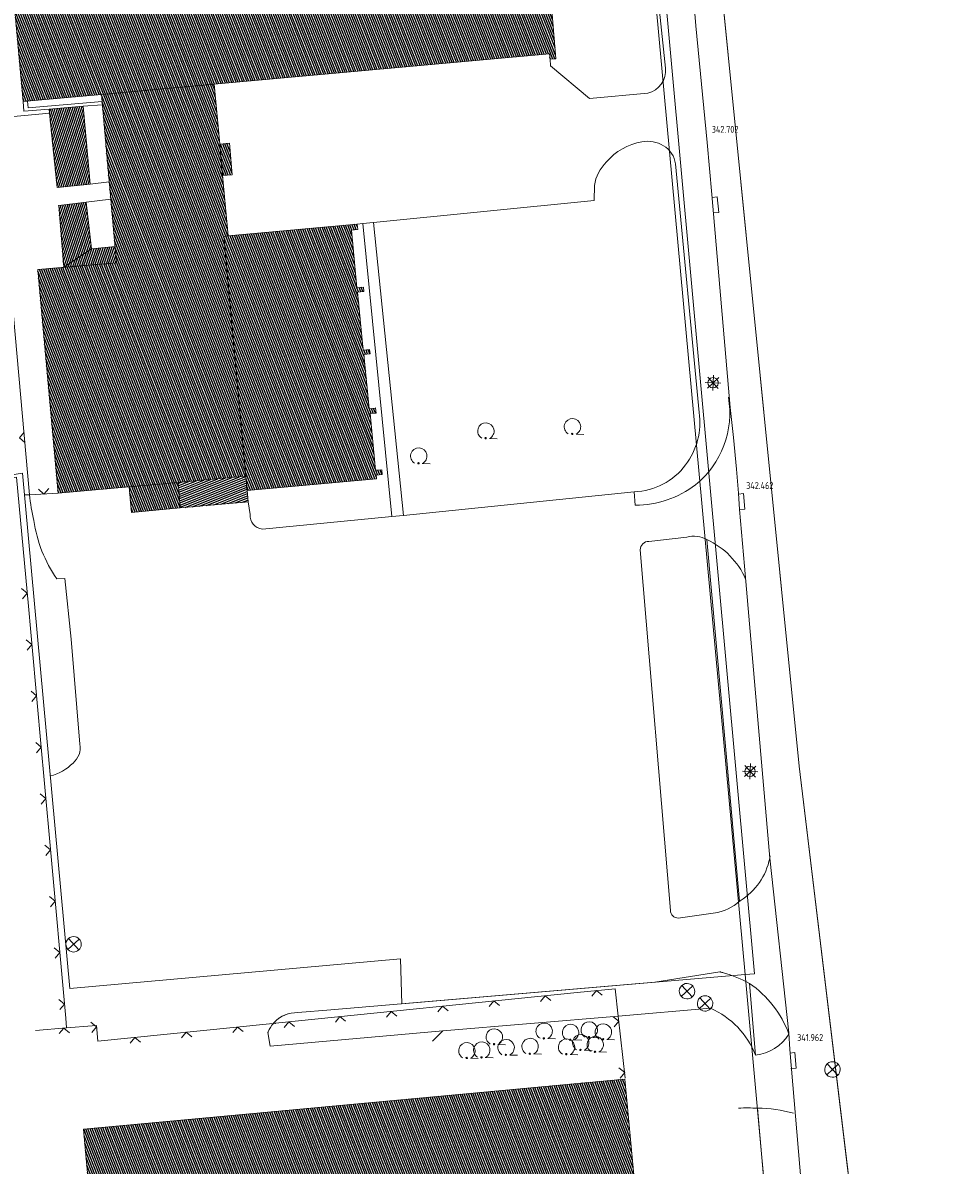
# Model space of a CAD drawing. Header units: metres. Extents: x 345144 to 348639, y 5629211 to 5635235.
# Tile 902 of 1056: x 347948 to 348039, y 5630508 to 5630618. Entities that reach past the tile are written whole.
import ezdxf

# ---------------------------------------------------------------- set-up
doc = ezdxf.new("R2010")
doc.units = ezdxf.units.M
doc.header["$MEASUREMENT"] = 0
doc.linetypes.add('4_4', pattern=[1.4, 0.7, -0.7])
for name, color, linetype in [('011 Gebäude', 7, 'Continuous'), ('028 Geländeform', 7, 'Continuous'), ('065-066 Ver_Entsorgung', 7, 'Continuous'), ('065-066 Ver_Entsorgung Ausg.', 7, 'Continuous'), ('081-083 Topographie', 7, 'Continuous'), ('AX Flurstück', 7, 'Continuous'), ('AX Gebäude', 7, 'Continuous'), ('Blatt', 7, 'Continuous'), ('Definitionslinie', 7, 'Continuous'), ('Gemeinde Lokation', 7, 'Continuous'), ('Ortsteil Lokation', 7, 'Continuous')]:
    doc.layers.add(name, color=color, linetype=linetype)
doc.styles.add('DIN-6776-IT', font='txt', dxfattribs={"height": 1})
pattern_1 = [(250.9552151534, (0, 0), (0.1890527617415, -0.065261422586), [])]
pattern_2 = [(111.5294117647, (0, 0), (-0.186045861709, -0.07339575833), [])]

# ---------------------------------------------------------------- blocks, each defined once
blk = doc.blocks.new('alk_3504_nrw')
at = {"color": 134, "lineweight": 5, "true_color": 0x00b2b2, "flags": 128}
for points in [[(-0.729333, -0.684), (-0.707333, -0.707333), (0.707333, 0.707333)], [(-0.707333, 0.707333), (0.707333, -0.707333)]]:
    blk.add_lwpolyline(points, dxfattribs=at)
at = {"color": 134, "lineweight": 5, "true_color": 0x00b2b2}
for start, end in [(90, -90), (-90, 90)]:
    blk.add_arc((0, 0), 1, start, end, dxfattribs=at)
blk = doc.blocks.new('alk_5742_nrw')
at = {"color": 134, "lineweight": 5, "true_color": 0x00b2b2, "flags": 128}
for points in [[(1, 0), (-1, 0)], [(0.707333, -0.707333), (-0.707333, 0.707333)], [(-0.707333, -0.707333), (0.707333, 0.707333)], [(0, -1), (0, 1)]]:
    blk.add_lwpolyline(points, dxfattribs=at)
at = {"color": 134, "lineweight": 5, "true_color": 0x00b2b2}
for start, end in [(0, 180), (180, 0)]:
    blk.add_arc((0, 0), 0.666667, start, end, dxfattribs=at)
blk = doc.blocks.new('alk_043x_nrw')
h = blk.add_hatch(color=7)
edge = h.paths.add_edge_path(flags=0)
edge.add_arc((0, 0), 1, 180, 360, ccw=False)
edge.add_arc((0, 0), 1, 0, 180, ccw=False)
blk = doc.blocks.new('alk_7100_nrwx2')
at = {"true_color": 0x2e2e2e}
h = blk.add_hatch(color=250, dxfattribs=at)
edge = h.paths.add_edge_path(flags=0)
edge.add_arc((0.024073, -0.597267), 0.057254, 180, 360, ccw=False)
edge.add_arc((0.024073, -0.597267), 0.057255, 0, 180, ccw=False)
at = {"color": 250, "lineweight": 5, "true_color": 0x2e2e2e, "flags": 128}
blk.add_lwpolyline([(0.349382, -0.597267), (1, -0.597267)], dxfattribs=at)
at = {"color": 250, "lineweight": 5, "true_color": 0x2e2e2e}
for centre, radius, start, end in [((0.024073, 0.012362), 0.690995, -61.91481688, -118.08518312), ((0.024073, -0.597267), 0.057255, 0, 180), ((0.024073, -0.597267), 0.057254, 180, 0)]:
    blk.add_arc(centre, radius, start, end, dxfattribs=at)
blk = doc.blocks.new('swc_strasseneinlauf')
at = {"color": 7, "lineweight": 5, "flags": 128}
blk.add_lwpolyline([(-1, 0), (-1, -0.666667), (1, -0.666667), (1, 0)], dxfattribs=at)

msp = doc.modelspace()

# ---------------------------------------------------------------- hatches: boundary and pattern name
at = {"layer": '011 Gebäude', "true_color": 0x8f8f8f}
h = msp.add_hatch(dxfattribs=at)
h.set_pattern_fill('_USER', color=252, scale=0.2, angle=201.88235294, style=0, pattern_type=0)
h.set_pattern_definition([(201.882352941, (0, 0), (0.074540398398, -0.185590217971), [])])
h.paths.add_polyline_path([(347970.177, 5630571.994), (347963.602, 5630571.395), (347963.602, 5630571.395), (347963.376, 5630573.872), (347963.376, 5630573.872), (347969.951, 5630574.471), (347969.951, 5630574.471), (347970.078, 5630573.081), (347970.078, 5630573.081)], flags=0)
at = {"layer": '028 Geländeform', "true_color": 0xb27500}
h = msp.add_hatch(dxfattribs=at)
h.set_pattern_fill('_USER', color=44, scale=0.2, angle=250.95521515, style=0, pattern_type=0)
h.set_pattern_definition(pattern_1)
h.paths.add_polyline_path([(347950.884, 5630610.063), (347954.191, 5630610.33), (347954.191, 5630610.33), (347954.87, 5630602.797), (347954.87, 5630602.797), (347951.671, 5630602.45), (347951.671, 5630602.45), (347950.927, 5630609.653), (347950.927, 5630609.653)], flags=0)
h = msp.add_hatch(dxfattribs=at)
h.set_pattern_fill('_USER', color=44, scale=0.2, angle=250.95521515, style=0, pattern_type=0)
h.set_pattern_definition(pattern_1)
h.paths.add_polyline_path([(347954.987, 5630596.516), (347952.289, 5630594.723), (347952.289, 5630594.723), (347951.815, 5630600.73), (347951.815, 5630600.73), (347954.473, 5630601.045), (347954.473, 5630601.045)], flags=0)
h = msp.add_hatch(dxfattribs=at)
h.set_pattern_fill('_USER', color=44, scale=0.2, angle=250.95521515, style=0, pattern_type=0)
h.set_pattern_definition(pattern_1)
h.paths.add_polyline_path([(347957.407, 5630595.158), (347952.289, 5630594.723), (347952.289, 5630594.723), (347954.987, 5630596.516), (347954.987, 5630596.516), (347957.266, 5630596.73), (347957.266, 5630596.73)], flags=0)
at = {"layer": 'AX Gebäude', "true_color": 0x4f4f4f}
h = msp.add_hatch(dxfattribs=at)
h.set_pattern_fill('_USER', color=251, scale=0.2, angle=111.52941176, style=0, pattern_type=0)
h.set_pattern_definition(pattern_2)
h.paths.add_polyline_path([(347966.895, 5630612.475), (347955.945, 5630611.481), (347948.351, 5630610.792), (347947.102, 5630624.611), (347947.6, 5630624.656), (347947.664, 5630623.95), (347958.328, 5630624.927), (347967.374, 5630625.755), (347998.215, 5630628.582), (347998.175, 5630629.018), (347998.851, 5630629.08), (348000.032, 5630614.946), (347999.468, 5630614.893), (347999.42, 5630615.427)], flags=0)
h = msp.add_hatch(dxfattribs=at)
h.set_pattern_fill('_USER', color=251, scale=0.2, angle=111.52941176, style=0, pattern_type=0)
h.set_pattern_definition(pattern_2)
h.paths.add_polyline_path([(347958.65, 5630573.442), (347951.741, 5630572.813), (347949.768, 5630594.508), (347957.407, 5630595.159), (347955.945, 5630611.481), (347966.895, 5630612.475), (347967.424, 5630606.66), (347967.699, 5630603.617), (347968.232, 5630597.76), (347967.83, 5630597.723), (347969.951, 5630574.471), (347963.376, 5630573.871)], flags=0)
h = msp.add_hatch(dxfattribs=at)
h.set_pattern_fill('_USER', color=251, scale=0.2, angle=111.52941176, style=0, pattern_type=0)
h.set_pattern_definition(pattern_2)
h.paths.add_polyline_path([(347967.424, 5630606.66), (347968.364, 5630606.745), (347968.639, 5630603.701), (347967.699, 5630603.617)], flags=0)
h = msp.add_hatch(dxfattribs=at)
h.set_pattern_fill('_USER', color=251, scale=0.2, angle=111.52941176, style=0, pattern_type=0)
h.set_pattern_definition(pattern_2)
h.paths.add_polyline_path([(347968.232, 5630597.76), (347980.753, 5630598.921), (347980.804, 5630598.378), (347980.2, 5630598.321), (347980.728, 5630592.742), (347981.356, 5630592.802), (347981.395, 5630592.385), (347980.797, 5630592.327), (347981.345, 5630586.68), (347981.963, 5630586.74), (347982.002, 5630586.33), (347981.416, 5630586.272), (347981.931, 5630581.007), (347982.548, 5630581.067), (347982.594, 5630580.594), (347982.007, 5630580.536), (347982.536, 5630575.04), (347983.141, 5630575.099), (347983.185, 5630574.64), (347982.595, 5630574.584), (347982.628, 5630574.227), (347970.077, 5630573.081), (347969.951, 5630574.471), (347967.83, 5630597.723)], flags=0)
h = msp.add_hatch(dxfattribs=at)
h.set_pattern_fill('_USER', color=251, scale=0.2, angle=111.52941176, style=0, pattern_type=0)
h.set_pattern_definition(pattern_2)
h.paths.add_polyline_path([(347958.65, 5630573.442), (347963.376, 5630573.871), (347963.602, 5630571.395), (347958.876, 5630570.964)], flags=0)
h = msp.add_hatch(dxfattribs=at)
h.set_pattern_fill('_USER', color=251, scale=0.2, angle=111.52941176, style=0, pattern_type=0)
h.set_pattern_definition(pattern_2)
h.paths.add_polyline_path([(347954.205, 5630511.148), (348006.708, 5630516.026), (348007.867, 5630503.648), (347955.347, 5630498.793)], flags=0)

# ---------------------------------------------------------------- linework, layer by layer
at = {"layer": '011 Gebäude', "color": 251, "linetype": 'Continuous', "lineweight": 13, "true_color": 0x4f4f4f, "flags": 128}
msp.add_lwpolyline([(347970.177, 5630571.994), (347963.602, 5630571.395), (347963.602, 5630571.395), (347963.376, 5630573.872), (347963.376, 5630573.872), (347969.951, 5630574.471), (347969.951, 5630574.471), (347970.078, 5630573.081), (347970.078, 5630573.081), (347970.177, 5630571.994)], dxfattribs=at)
at = {"layer": '081-083 Topographie', "color": 7, "linetype": 'Continuous', "lineweight": 5, "flags": 128}
for points in [[(348010.671, 5630614.02), (348008.919, 5630630.641), (348008.919, 5630630.641), (348007.748, 5630630.653), (348007.748, 5630630.653), (348007.507, 5630632.793), (348007.507, 5630632.793), (348001.815, 5630632.236), (348001.815, 5630632.236), (348001.907, 5630631.459)], [(347999.468, 5630614.893), (347999.518, 5630614.27), (347999.518, 5630614.27), (348003.282, 5630611.081), (348003.282, 5630611.081), (348008.945, 5630611.6)], [(347948.351, 5630610.791), (347948.407, 5630609.861), (347948.407, 5630609.861), (347950.884, 5630610.063)], [(347948.776, 5630610.83), (347948.836, 5630610.185), (347948.836, 5630610.185), (347956.005, 5630610.802)], [(347954.191, 5630610.33), (347956.034, 5630610.479)], [(347950.927, 5630609.653), (347945.668, 5630609.193), (347945.668, 5630609.193), (347948.982, 5630572.675)], [(348011.635, 5630604.746), (348013.912, 5630580.652)], [(347954.87, 5630602.797), (347956.705, 5630602.996)], [(347982.345, 5630599.075), (348003.755, 5630601.207), (348003.755, 5630601.207), (348003.764, 5630602.645)], [(347954.473, 5630601.045), (347956.854, 5630601.326)], [(347980.754, 5630598.92), (347981.31, 5630598.982)], [(347981.31, 5630598.982), (347982.345, 5630599.075)], [(347981.31, 5630598.982), (347984.127, 5630570.551)], [(347982.345, 5630599.075), (347985.263, 5630570.662)], [(347948.495, 5630572.652), (347948.982, 5630572.675)], [(347948.982, 5630572.675), (347951.741, 5630572.813)], [(347985.263, 5630570.662), (348007.625, 5630572.963)], [(348007.625, 5630572.963), (348007.734, 5630571.665)], [(347970.177, 5630571.994), (347970.365, 5630570.764)], [(347971.556, 5630569.335), (347984.127, 5630570.551)], [(347984.127, 5630570.551), (347985.263, 5630570.662)], [(348009.047, 5630568.149), (348012.732, 5630568.574)], [(348014.678, 5630568.322), (348017.846, 5630533.258)], [(348011.147, 5630532.364), (348008.218, 5630567.322)], [(347951.615, 5630564.522), (347952.389, 5630564.553), (347952.389, 5630564.553), (347953.001, 5630558.682), (347953.001, 5630558.682), (347953.858, 5630548.489)], [(348015.509, 5630532.125), (348011.892, 5630531.629)], [(347974.995, 5630522.462), (347978.193, 5630522.735), (347978.193, 5630522.735), (348009.633, 5630525.41), (348009.633, 5630525.41), (348015.933, 5630526.417)], [(348018.808, 5630525.292), (348019.405, 5630518.345)], [(347989.052, 5630520.703), (348006.071, 5630522.133), (348006.071, 5630522.133), (348015.041, 5630522.887)], [(347972.305, 5630519.222), (347972.1, 5630520.546)], [(347972.305, 5630519.222), (347989.052, 5630520.703)], [(347988.075, 5630519.699), (347989.052, 5630520.703)], [(348027.394, 5630422.998), (348027.41, 5630427.283), (348027.41, 5630427.283), (348026.498, 5630434.468), (348026.498, 5630434.468), (348020.566, 5630502.161), (348020.566, 5630502.161), (348019.6, 5630513.192)]]:
    msp.add_lwpolyline(points, dxfattribs=at)
at = {"layer": '081-083 Topographie', "color": 7, "linetype": 'Continuous', "lineweight": 5}
for centre, radius, start, end in [((348008.378, 5630613.831), 2.301923, -75.74039408, 4.71194003), ((348009.247, 5630601.348), 5.606097, 99.04062966, 140.24677173), ((348008.935, 5630603.919), 3.020086, 59.20544905, 100.85973138), ((348009.158, 5630604.389), 2.50234, 8.2013335, 58.08199115), ((348007.635, 5630602.105), 3.908483, 133.65235655, 172.05855406), ((348007.925, 5630580.607), 8.97122, -51.03098924, 9.76678257), ((348007.332, 5630579.637), 6.657824, -37.67195518, 8.76906225), ((348007.425, 5630579.402), 6.442118, -88.22092361, -36.52303206), ((348007.776, 5630581.174), 9.509093, -90.25306626, -52.4817396), ((347965.923, 5630574.203), 17.00977, -174.84613091, -166.25704222), ((347962.425, 5630572.022), 13.157136, -171.8729769, -145.24700813), ((347971.726, 5630570.688), 1.36312, 176.80384894, -97.16149719), ((348009.023, 5630567.344), 0.805301, 88.29230869, -178.43454228), ((348013.394, 5630566.05), 2.609372, 60.52743499, 104.69662291), ((348011.543, 5630561.498), 7.509674, 23.53020484, 65.32557269), ((347951.973, 5630548.138), 1.917401, -50.30916566, 10.54806541), ((347949.798, 5630550.056), 4.804085, -75.53566598, -44.94940027), ((348014.49, 5630538.721), 6.411787, -57.7227651, -11.65345766), ((348014.49, 5630538.721), 6.411152, -11.65345766, -10.81565295), ((348014.49, 5630538.721), 6.410883, -10.81565295, -10.53346243), ((348014.49, 5630538.721), 6.411037, -10.53346243, -9.4079619), ((348011.877, 5630532.359), 0.730154, 179.6075693, -88.82285511), ((348014.589, 5630536.999), 4.960154, -79.31080415, -48.95642565), ((348014.49, 5630538.721), 6.411482, -58.43699159, -57.89893919), ((348014.49, 5630538.721), 6.411194, -57.89893919, -57.7227651), ((348012.888, 5630514.404), 12.392909, 75.33244525, 75.77649777), ((348012.888, 5630514.404), 12.392868, 74.88274773, 75.33244525), ((348012.888, 5630514.404), 12.392866, 74.04825371, 74.88274773), ((348012.888, 5630514.404), 12.39322, 61.46628493, 74.04825371), ((348013.131, 5630516.953), 10.087976, 19.82880162, 55.75386376), ((347974.891, 5630519.474), 2.988956, 88.00657411, 137.79336279), ((348011.571, 5630515.185), 8.447586, 21.96766628, 65.74689573), ((347974.891, 5630519.474), 2.989222, 139.35504431, 157.76791034), ((347974.891, 5630519.474), 2.989086, 138.18659619, 139.35504431), ((347974.891, 5630519.474), 2.98932, 137.79336279, 138.18659619), ((347974.891, 5630519.474), 2.989793, 158.07757085, 158.9886307), ((347974.891, 5630519.474), 2.989145, 157.76791034, 158.07757085), ((348018.906, 5630522.699), 4.382032, -83.46201335, -32.02894461), ((348018.605, 5630497.25), 15.9729, 86.42858819, 93.06840439), ((348019.636, 5630500.665), 12.527052, 74.10298359, 90.16465573)]:
    msp.add_arc(centre, radius, start, end, dxfattribs=at)
at = {"layer": 'AX Flurstück', "color": 8, "linetype": 'Continuous', "lineweight": 13, "true_color": 0x808080, "flags": 128}
for points in [[(347931.455, 5630720.883), (347981.072, 5630731.786), (347983.366, 5630720.276), (347986.262, 5630720.878), (347992.513, 5630692.956), (347993.423, 5630686.525), (347993.952, 5630682.811), (347995.354, 5630654.025), (348007.394, 5630645.711), (348018.378, 5630526.155), (347985.071, 5630523.315), (347984.969, 5630527.692), (347952.89, 5630524.803), (347948.301, 5630574.77)], [(348027.25, 5630429.001), (348018.378, 5630526.155), (348019.282, 5630526.229), (348005.899, 5630672.94), (348003.657, 5630697.557), (348003.228, 5630701.037), (348003.767, 5630702.726), (348006.611, 5630716.666), (348023.631, 5630546.345), (348034.821, 5630453.592)], [(348005.899, 5630672.94), (348019.282, 5630526.229), (348018.378, 5630526.155), (348007.394, 5630645.711)], [(347870.966, 5630572.119), (347892.268, 5630574.016), (347893.209, 5630568.134), (347899.121, 5630569.064), (347899.487, 5630567.076), (347948.301, 5630574.77), (347952.89, 5630524.803), (347984.969, 5630527.692), (347985.071, 5630523.315), (348018.378, 5630526.155), (348027.25, 5630429.001)]]:
    msp.add_lwpolyline(points, dxfattribs=at)
at = {"layer": 'AX Gebäude', "color": 7, "linetype": 'Continuous', "lineweight": 5, "flags": 128}
for points in [[(347966.895, 5630612.475), (347955.945, 5630611.481), (347948.351, 5630610.792), (347947.102, 5630624.611), (347947.6, 5630624.656), (347947.664, 5630623.95), (347958.328, 5630624.927), (347967.374, 5630625.755), (347998.215, 5630628.582), (347998.175, 5630629.018), (347998.851, 5630629.08), (348000.032, 5630614.946), (347999.468, 5630614.893), (347999.42, 5630615.427), (347966.895, 5630612.475)], [(347958.65, 5630573.442), (347951.741, 5630572.813), (347949.768, 5630594.508), (347957.407, 5630595.159), (347955.945, 5630611.481), (347966.895, 5630612.475), (347967.424, 5630606.66), (347967.699, 5630603.617), (347968.232, 5630597.76), (347967.83, 5630597.723), (347969.951, 5630574.471), (347963.376, 5630573.871), (347958.65, 5630573.442)], [(347967.424, 5630606.66), (347968.364, 5630606.745), (347968.639, 5630603.701), (347967.699, 5630603.617), (347967.424, 5630606.66)], [(347968.232, 5630597.76), (347980.753, 5630598.921), (347980.804, 5630598.378), (347980.2, 5630598.321), (347980.728, 5630592.742), (347981.356, 5630592.802), (347981.395, 5630592.385), (347980.797, 5630592.327), (347981.345, 5630586.68), (347981.963, 5630586.74), (347982.002, 5630586.33), (347981.416, 5630586.272), (347981.931, 5630581.007), (347982.548, 5630581.067), (347982.594, 5630580.594), (347982.007, 5630580.536), (347982.536, 5630575.04), (347983.141, 5630575.099), (347983.185, 5630574.64), (347982.595, 5630574.584), (347982.628, 5630574.227), (347970.077, 5630573.081), (347969.951, 5630574.471), (347967.83, 5630597.723), (347968.232, 5630597.76)], [(347958.65, 5630573.442), (347963.376, 5630573.871), (347963.602, 5630571.395), (347958.876, 5630570.964), (347958.65, 5630573.442)], [(347954.205, 5630511.148), (348006.708, 5630516.026), (348007.867, 5630503.648), (347955.347, 5630498.793), (347954.205, 5630511.148)]]:
    msp.add_lwpolyline(points, dxfattribs=at)
at = {"layer": 'Blatt', "color": 205, "linetype": 'Continuous', "lineweight": 5, "true_color": 0x873099, "flags": 128}
msp.add_lwpolyline([(347867.426, 5630688.019), (348009.874, 5630684.008), (348023.631, 5630546.345), (348034.821, 5630453.592), (348035.781, 5630433.206), (347860.388, 5630438.144), (347867.426, 5630688.019)], dxfattribs=at)
at = {"layer": 'Definitionslinie', "color": 7, "linetype": 'Continuous', "lineweight": 5, "flags": 128}
for points in [[(348008.919, 5630630.641), (348010.671, 5630614.02)], [(348025.761, 5630483.142), (348022.708, 5630518.876), (348022.618, 5630520.518), (348020.769, 5630537.426), (348020.769, 5630537.426), (348018.321, 5630565.749), (348017.851, 5630571.246), (348017.725, 5630572.816), (348017.545, 5630575.15), (348017.258, 5630578.209), (348016.932, 5630581.117), (348015.142, 5630601.791), (348014.693, 5630606.834), (348013.595, 5630618.127), (348012.914, 5630626.43)], [(347999.468, 5630614.893), (347999.518, 5630614.27)], [(347999.518, 5630614.27), (348003.282, 5630611.081)], [(348003.282, 5630611.081), (348008.945, 5630611.6)], [(347948.351, 5630610.791), (347948.407, 5630609.861)], [(347948.407, 5630609.861), (347950.884, 5630610.063)], [(347948.776, 5630610.83), (347948.836, 5630610.185)], [(347948.836, 5630610.185), (347956.005, 5630610.802)], [(347954.191, 5630610.33), (347956.034, 5630610.479)], [(347945.668, 5630609.193), (347950.927, 5630609.653)], [(347945.668, 5630609.193), (347948.982, 5630572.675)], [(348011.635, 5630604.746), (348013.912, 5630580.652)], [(347954.87, 5630602.797), (347956.705, 5630602.996)], [(348003.764, 5630602.645), (348003.755, 5630601.207)], [(347954.473, 5630601.045), (347956.854, 5630601.326)], [(347982.345, 5630599.075), (348003.755, 5630601.207)], [(347980.754, 5630598.92), (347981.31, 5630598.982)], [(347981.31, 5630598.982), (347982.345, 5630599.075)], [(347981.31, 5630598.982), (347984.127, 5630570.551)], [(347982.345, 5630599.075), (347985.263, 5630570.662)], [(347948.439, 5630578.738), (347947.987, 5630578.195), (347948.53, 5630577.742)], [(347948.439, 5630578.738), (347947.987, 5630578.195), (347948.53, 5630577.742)], [(347952.571, 5630520.981), (347952.485, 5630521.927), (347950.973, 5630538.673), (347950.021, 5630549.272), (347948.865, 5630561.855), (347947.701, 5630574.379), (347939.506, 5630573.103), (347929.564, 5630571.519), (347919.559, 5630569.951), (347907.095, 5630568.008), (347899.762, 5630566.797), (347900.531, 5630557.877), (347900.711, 5630555.789), (347901.19, 5630550.23), (347902.3, 5630537.589), (347903.168, 5630527.556), (347904.481, 5630512.441), (347906.055, 5630494.6), (347906.427, 5630489.233), (347907.504, 5630477.236), (347909.486, 5630455.567), (347908.686, 5630455.486)], [(347949.837, 5630573.218), (347950.362, 5630572.744), (347950.836, 5630573.268)], [(347949.837, 5630573.218), (347950.362, 5630572.744), (347950.836, 5630573.268)], [(347948.495, 5630572.652), (347948.982, 5630572.675)], [(347948.982, 5630572.675), (347951.741, 5630572.813)], [(347985.263, 5630570.662), (348007.625, 5630572.963)], [(348007.625, 5630572.963), (348007.734, 5630571.665)], [(347970.177, 5630571.994), (347970.365, 5630570.764)], [(347971.556, 5630569.335), (347984.127, 5630570.551)], [(347984.127, 5630570.551), (347985.263, 5630570.662)], [(348009.047, 5630568.149), (348012.732, 5630568.574)], [(348014.678, 5630568.322), (348017.846, 5630533.258)], [(348008.218, 5630567.322), (348011.147, 5630532.364)], [(347951.615, 5630564.522), (347952.389, 5630564.553)], [(347952.389, 5630564.553), (347953.001, 5630558.682)], [(347948.295, 5630562.583), (347948.746, 5630563.127), (347948.202, 5630563.578)], [(347948.753, 5630557.605), (347949.205, 5630558.149), (347948.661, 5630558.601)], [(347953.001, 5630558.682), (347953.858, 5630548.489)], [(347949.21, 5630552.627), (347949.663, 5630553.171), (347949.119, 5630553.622)], [(347949.665, 5630547.649), (347950.118, 5630548.192), (347949.575, 5630548.645)], [(347950.112, 5630542.671), (347950.565, 5630543.213), (347950.022, 5630543.666)], [(347950.56, 5630537.691), (347951.012, 5630538.234), (347950.47, 5630538.686)], [(347951.009, 5630532.712), (347951.462, 5630533.254), (347950.919, 5630533.708)], [(348011.892, 5630531.629), (348015.509, 5630532.125)], [(347951.459, 5630527.733), (347951.912, 5630528.276), (347951.37, 5630528.729)], [(348009.633, 5630525.41), (348015.933, 5630526.417)], [(348006.763, 5630516.124), (348006.071, 5630522.133), (348006.071, 5630522.133), (348005.766, 5630524.783), (348002.102, 5630524.411), (347972.824, 5630521.442), (347972.623, 5630521.421), (347972.623, 5630521.421), (347972.26, 5630521.384), (347955.615, 5630519.696), (347955.468, 5630521.216), (347955.055, 5630521.176)], [(347978.193, 5630522.735), (348009.633, 5630525.41)], [(348004.503, 5630524.153), (348003.955, 5630524.599), (348003.508, 5630524.051)], [(348018.808, 5630525.292), (348019.405, 5630518.345)], [(347951.908, 5630522.754), (347952.362, 5630523.297), (347951.819, 5630523.75)], [(347994.556, 5630523.144), (347994.007, 5630523.59), (347993.561, 5630523.042)], [(347999.529, 5630523.648), (347998.981, 5630524.095), (347998.535, 5630523.546)], [(347974.995, 5630522.462), (347978.193, 5630522.735)], [(347984.608, 5630522.135), (347984.06, 5630522.581), (347983.613, 5630522.033)], [(347989.582, 5630522.639), (347989.034, 5630523.086), (347988.587, 5630522.538)], [(347989.052, 5630520.703), (348006.071, 5630522.133), (348006.071, 5630522.133), (348015.041, 5630522.887)], [(347955.055, 5630521.176), (347952.571, 5630520.981), (347949.557, 5630520.745)], [(347955.031, 5630520.548), (347955.48, 5630521.093), (347954.934, 5630521.543)], [(347974.66, 5630521.126), (347974.113, 5630521.572), (347973.666, 5630521.024)], [(347979.634, 5630521.63), (347979.086, 5630522.077), (347978.639, 5630521.529)], [(348005.69, 5630521.07), (348006.13, 5630521.624), (348005.575, 5630522.064)], [(347952.844, 5630520.501), (347952.306, 5630520.961), (347951.847, 5630520.423)], [(347959.739, 5630519.611), (347959.192, 5630520.059), (347958.745, 5630519.511)], [(347964.713, 5630520.116), (347964.166, 5630520.563), (347963.718, 5630520.015)], [(347969.687, 5630520.621), (347969.139, 5630521.068), (347968.692, 5630520.52)], [(347972.1, 5630520.546), (347972.305, 5630519.222)], [(347972.305, 5630519.222), (347989.052, 5630520.703)], [(347988.075, 5630519.699), (347989.052, 5630520.703)], [(348006.262, 5630516.104), (348006.701, 5630516.658), (348006.148, 5630517.097)], [(348019.6, 5630513.192), (348020.566, 5630502.161)]]:
    msp.add_lwpolyline(points, dxfattribs=at)
at = {"layer": 'Definitionslinie', "color": 44, "linetype": 'Continuous', "lineweight": 5, "true_color": 0xb27500, "flags": 128}
for points in [[(347950.884, 5630610.063), (347954.191, 5630610.33)], [(347950.884, 5630610.063), (347950.927, 5630609.653)], [(347954.191, 5630610.33), (347954.87, 5630602.797)], [(347950.927, 5630609.653), (347951.671, 5630602.45)], [(347951.671, 5630602.45), (347954.87, 5630602.797)], [(347951.815, 5630600.73), (347954.473, 5630601.045)], [(347954.473, 5630601.045), (347954.987, 5630596.516)], [(347951.815, 5630600.73), (347952.289, 5630594.723)], [(347952.289, 5630594.723), (347954.987, 5630596.516)], [(347952.289, 5630594.723), (347954.987, 5630596.516)], [(347954.987, 5630596.516), (347957.266, 5630596.73)], [(347957.266, 5630596.73), (347957.407, 5630595.158)], [(347952.289, 5630594.723), (347957.407, 5630595.158)]]:
    msp.add_lwpolyline(points, dxfattribs=at)
at = {"layer": 'Definitionslinie', "color": 250, "linetype": '4_4', "lineweight": 5, "true_color": 0x2e2e2e, "flags": 128}
for points in [[(347970.078, 5630573.081), (347970.177, 5630571.994)], [(347963.602, 5630571.395), (347970.177, 5630571.994)]]:
    msp.add_lwpolyline(points, dxfattribs=at)
at = {"layer": 'Definitionslinie', "color": 219, "linetype": 'Continuous', "lineweight": 5, "true_color": 0x5c3d57, "flags": 128}
msp.add_lwpolyline([(348015.933, 5630526.417), (348009.633, 5630525.41), (348009.633, 5630525.41), (347978.193, 5630522.735), (347978.193, 5630522.735), (347974.995, 5630522.462)], dxfattribs=at)
at = {"layer": 'Definitionslinie', "color": 7, "linetype": 'Continuous', "lineweight": 5}
for centre, radius, start, end in [((348008.378, 5630613.831), 2.301923, -75.74039408, 4.71194003), ((348009.247, 5630601.348), 5.606097, 99.04062966, 140.24677173), ((348008.935, 5630603.919), 3.020086, 59.20544905, 100.85973138), ((348009.158, 5630604.389), 2.50234, 8.2013335, 58.08199115), ((348007.635, 5630602.105), 3.908483, 133.65235655, 172.05855406), ((348007.925, 5630580.607), 8.97122, -51.03098924, 9.76678257), ((348007.332, 5630579.637), 6.658052, -37.67195518, 8.76906225), ((348007.425, 5630579.402), 6.442105, -88.22092361, -36.52303206), ((348007.776, 5630581.174), 9.509093, -90.25306626, -52.4817396), ((347965.923, 5630574.203), 17.00977, -174.84613091, -166.25704222), ((347962.425, 5630572.022), 13.157136, -171.8729769, -145.24700813), ((347971.726, 5630570.688), 1.36312, 176.80384894, -97.16149719), ((348009.023, 5630567.344), 0.805301, 88.29230869, -178.43454228), ((348013.394, 5630566.05), 2.609372, 60.52743499, 104.69662291), ((348011.543, 5630561.498), 7.509674, 23.53020484, 65.32557269), ((347951.973, 5630548.138), 1.918124, -50.30916566, 10.54806541), ((347949.798, 5630550.056), 4.80428, -75.53566598, -44.94940027), ((348014.49, 5630538.721), 6.411787, -57.7227651, -11.65345766), ((348014.49, 5630538.721), 6.411152, -11.65345766, -10.81565295), ((348014.49, 5630538.721), 6.410883, -10.81565295, -10.53346243), ((348014.49, 5630538.721), 6.411037, -10.53346243, -9.4079619), ((348011.877, 5630532.359), 0.730017, 179.6075693, -88.82285511), ((348014.589, 5630536.999), 4.960068, -79.31080415, -48.95642565), ((348014.49, 5630538.721), 6.411482, -58.43699159, -57.89893919), ((348014.49, 5630538.721), 6.411194, -57.89893919, -57.7227651), ((348012.888, 5630514.404), 12.392909, 75.33244525, 75.77649777), ((348012.888, 5630514.404), 12.392868, 74.88274773, 75.33244525), ((348012.888, 5630514.404), 12.392866, 74.04825371, 74.88274773), ((348012.888, 5630514.404), 12.39322, 61.46628493, 74.04825371), ((348013.131, 5630516.953), 10.087976, 19.82880162, 55.75386376), ((347974.891, 5630519.474), 2.988956, 88.00657411, 137.79336279), ((348011.571, 5630515.185), 8.447586, 21.96766628, 65.74689573), ((347974.891, 5630519.474), 2.989222, 139.35504431, 157.76791034), ((347974.891, 5630519.474), 2.989086, 138.18659619, 139.35504431), ((347974.891, 5630519.474), 2.98932, 137.79336279, 138.18659619), ((347974.891, 5630519.474), 2.989793, 158.07757085, 158.9886307), ((347974.891, 5630519.474), 2.989145, 157.76791034, 158.07757085), ((348018.906, 5630522.699), 4.382501, -83.46201335, -32.02894461), ((348018.605, 5630497.25), 15.9729, 86.42858819, 93.06840439), ((348019.636, 5630500.665), 12.527052, 74.10298359, 90.16465573)]:
    msp.add_arc(centre, radius, start, end, dxfattribs=at)
at = {"layer": 'Definitionslinie', "color": 219, "linetype": 'Continuous', "lineweight": 5, "true_color": 0x5c3d57}
for centre, radius, start, end in [((348012.888, 5630514.404), 12.392868, 75.33244525, 75.77649777), ((348012.888, 5630514.404), 12.392866, 74.88274773, 75.33244525), ((348012.888, 5630514.404), 12.39322, 74.04825371, 74.88274773), ((348012.888, 5630514.404), 12.393343, 61.46628493, 74.04825371), ((347974.89, 5630519.474), 2.989844, 87.98742224, 136.3916416), ((347974.89, 5630519.474), 2.85331, 136.3916416, 137.60191682)]:
    msp.add_arc(centre, radius, start, end, dxfattribs=at)
at = {"layer": 'Gemeinde Lokation', "color": 7, "linetype": 'Continuous', "lineweight": 5, "flags": 128}
msp.add_lwpolyline([(347899.031, 5631693.561), (347926.631, 5631600.505), (347925.405, 5631534.986), (347926.23, 5631453.062), (347924.572, 5631371.352), (347926.424, 5631253.18), (347933.647, 5631166.935), (347960.584, 5630953.98), (347975.383, 5630844.729), (348005.705, 5630725.733), (348023.631, 5630546.345), (348034.821, 5630453.592), (348037.99, 5630386.322), (348038.853, 5630367.26), (348034.949, 5630313.579)], dxfattribs=at)
at = {"layer": 'Ortsteil Lokation', "color": 7, "linetype": 'Continuous', "lineweight": 5, "flags": 128}
msp.add_lwpolyline([(347725.956, 5632057.39), (347769.164, 5631969.901), (347835.901, 5631869.724), (347875.026, 5631799.405), (347883.211, 5631764.659), (347899.031, 5631693.561), (347926.631, 5631600.505), (347925.405, 5631534.986), (347926.23, 5631453.062), (347924.572, 5631371.352), (347926.424, 5631253.18), (347933.647, 5631166.935), (347960.584, 5630953.98), (347975.383, 5630844.729), (348005.705, 5630725.733), (348023.631, 5630546.345), (348034.821, 5630453.592), (348037.99, 5630386.322), (348038.853, 5630367.26), (348034.949, 5630313.579)], dxfattribs=at)

# ---------------------------------------------------------------- block references
at = {"layer": '028 Geländeform', "xscale": 0.125, "yscale": 0.125, "rotation": -2.325521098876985}
msp.add_blockref('alk_043x_nrw', (348026.855, 5630516.948), dxfattribs=at)
at = {"layer": '065-066 Ver_Entsorgung', "xscale": 0.75, "yscale": 0.75}
for name, p, rotation in [('alk_5742_nrw', (348015.272, 5630583.525), -2.326094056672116), ('alk_5742_nrw', (348018.869, 5630545.854), -2.325521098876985), ('alk_3504_nrw', (347953.248, 5630529.089), -2.325521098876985), ('alk_3504_nrw', (348012.747, 5630524.54), -2.325521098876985), ('alk_3504_nrw', (348014.499, 5630523.356), -2.325521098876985), ('alk_3504_nrw', (348026.855, 5630516.948), -2.325521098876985)]:
    msp.add_blockref(name, p, dxfattribs=dict(at, rotation=rotation))
at = {"layer": '065-066 Ver_Entsorgung Ausg.', "xscale": 0.75, "yscale": 0.75}
for p, rotation in [((348015.255, 5630600.744), 95.83670233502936), ((348017.792, 5630571.99), 94.85568399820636), ((348022.77, 5630517.8), 94.27991870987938)]:
    msp.add_blockref('swc_strasseneinlauf', p, dxfattribs=dict(at, rotation=rotation))
at = {"layer": '081-083 Topographie', "xscale": 1.15275, "yscale": 1.15275}
for p, rotation in [((348001.61, 5630579.252), -2.326094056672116), ((347993.214, 5630578.84), -2.326094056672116), ((347986.7, 5630576.408), -2.326094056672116), ((347998.865, 5630520.647), -2.326094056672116), ((348001.423, 5630520.524), -2.326094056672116), ((348003.236, 5630520.769), -2.326094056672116), ((348004.604, 5630520.573), -2.325521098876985), ((347994.029, 5630520.087), -2.326094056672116), ((348002.411, 5630519.531), -2.325521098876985), ((348003.822, 5630519.356), -2.325521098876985), ((347991.374, 5630518.755), -2.325521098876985), ((347992.809, 5630518.807), -2.326094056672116), ((347995.175, 5630519.058), -2.325521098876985), ((347997.496, 5630519.161), -2.325521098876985), ((348001.04, 5630519.115), -2.326094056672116)]:
    msp.add_blockref('alk_7100_nrwx2', p, dxfattribs=dict(at, rotation=rotation))

# ---------------------------------------------------------------- texts
at = {"layer": '065-066 Ver_Entsorgung Ausg.', "color": 134, "true_color": 0x00b2b2, "style": 'DIN-6776-IT', "width": 0.8}
for s, p in [('342.702', (348015.144, 5630607.76)), ('342.462', (348018.481, 5630573.226)), ('341.962', (348023.424, 5630519.708))]:
    msp.add_text(s, height=0.6762, dxfattribs=at).set_placement(p)

doc.saveas('drawing.dxf')
